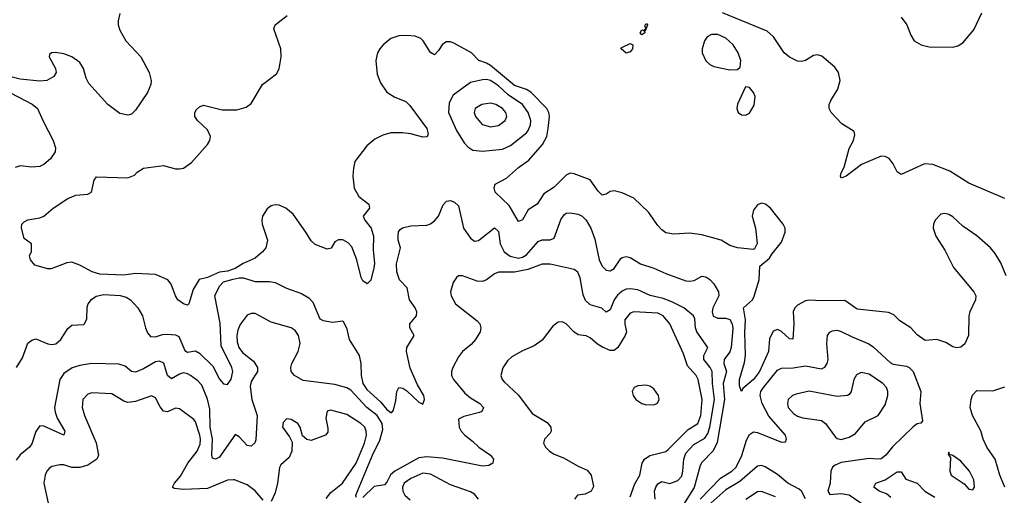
# Model space of a CAD drawing. Header units: inches. Extents: x 1603819 to 1745079, y 385938 to 533966.
# Tile 335 of 561: x 1728928 to 1733868, y 441629 to 444016. Entities that reach past the tile are written whole.
import ezdxf

# ---------------------------------------------------------------- set-up
doc = ezdxf.new("R2010")
doc.units = ezdxf.units.IN
doc.header["$MEASUREMENT"] = 0
doc.layers.add('B7424', color=7, linetype='Continuous')
doc.layers.add('B7434', color=7, linetype='Continuous')

msp = doc.modelspace()

# ---------------------------------------------------------------- linework, layer by layer
at = {"layer": 'B7424', "color": 5}
for points, elevation in [([(1729430, 444046), (1729421.7, 444010), (1729421.7, 443990), (1729430, 443962.7), (1729461, 443910), (1729536.4, 443830), (1729578.3, 443750), (1729588, 443710), (1729586, 443690), (1729570, 443650.4), (1729510, 443561), (1729490, 443541), (1729470, 443537.3), (1729430, 443544.9), (1729370, 443590.5), (1729274.7, 443694.7), (1729261.8, 443721.8), (1729247.8, 443770), (1729230, 443800.7), (1729190, 443829.3), (1729150, 443844.2), (1729108.5, 443851.5), (1729088.7, 443850), (1729078.6, 443841.4), (1729075.6, 443830), (1729107.6, 443770), (1729111.5, 443750), (1729099.3, 443730), (1729064, 443710), (1729030, 443706.7), (1728930, 443716.9), (1728830, 443741.8)], 240), ([(1728846.5, 443666.5), (1728991.3, 443591.3), (1729018, 443570), (1729045.7, 443505.7), (1729096.8, 443410), (1729107.7, 443372.3), (1729107, 443353), (1729083.3, 443316.7), (1729050, 443288.9), (1729030, 443278.9), (1728990, 443275.3), (1728930, 443281.7), (1728905.6, 443274.4)], 240), ([(1730000, 442763.7), (1729970, 442753.9), (1729930, 442749.3), (1729870, 442721.2), (1729828.4, 442711.6), (1729798.9, 442661.1), (1729777.1, 442590), (1729770, 442583.6), (1729749.6, 442590), (1729722, 442610), (1729709.8, 442630), (1729688.2, 442688.2), (1729671.3, 442710), (1729610, 442736.1), (1729510, 442742), (1729450, 442732.8), (1729330, 442737.8), (1729291.5, 442750), (1729230, 442783.4), (1729190, 442798.2), (1729165, 442795), (1729086, 442766), (1729070, 442765.1), (1729003.7, 442783.7), (1728982, 442810), (1728978, 442830), (1728987.3, 442852.7), (1728988, 442890), (1728950, 442918), (1728937.2, 442970), (1728939, 442990), (1728950, 443001), (1728970, 443010.7), (1729030, 443022), (1729048.7, 443030), (1729096, 443070), (1729170, 443118), (1729210, 443134.4), (1729270, 443140.5), (1729289, 443150), (1729301.2, 443210), (1729313.6, 443226.4), (1729470, 443222), (1729504.5, 443235.5), (1729517.2, 443250), (1729550, 443270.3), (1729650, 443283.1), (1729710, 443267.3), (1729730, 443266.8), (1729750, 443270.8), (1729790, 443299.1), (1729871.2, 443390), (1729882, 443410), (1729885.4, 443430), (1729870, 443462.4), (1729819.6, 443510), (1729807.3, 443530), (1729806.6, 443550), (1729815.1, 443564.9), (1729830, 443579.1), (1729850, 443586.4), (1729944, 443564), (1730000, 443562.8)], 220), ([(1728911.5, 442270), (1728942, 442318), (1728970, 442392.2), (1728990, 442408.2), (1729010, 442413.7), (1729070, 442389.7), (1729090, 442385.6), (1729110, 442389.8), (1729134.7, 442410), (1729170, 442466), (1729190, 442483.1), (1729250, 442486.3), (1729254, 442490), (1729264.8, 442515.2), (1729266.6, 442573.4), (1729271.8, 442590), (1729288.2, 442611.8), (1729312.2, 442627.8), (1729350, 442637.3), (1729432.1, 442632.1), (1729462.7, 442622.7), (1729485, 442610), (1729521.6, 442570), (1729545.2, 442530), (1729559.1, 442470), (1729570, 442444.2), (1729585, 442425), (1729610, 442423.4), (1729644.5, 442435.5), (1729670, 442438), (1729710, 442434.6), (1729726.5, 442426.5), (1729756, 442356), (1729770, 442347.2), (1729810, 442354), (1729830, 442342.2), (1729897.4, 442277.4), (1729930, 442212.2), (1729950, 442187.6), (1729970, 442184.5), (1729990, 442211.5), (1729996.9, 442250), (1729992.2, 442270), (1729938.3, 442378.3), (1729933.5, 442493.5), (1729907.3, 442630), (1729930, 442678.7), (1729950, 442700.4), (1730000, 442712.7)], 240), ([(1730000, 441919.2), (1729938.2, 441830), (1729930, 441820.7), (1729910, 441811), (1729895.3, 441815.3), (1729892.1, 441830), (1729896.3, 441910), (1729883.8, 441970), (1729881.4, 442061.4), (1729871, 442111), (1729842, 442182), (1729822.8, 442202.8), (1729785.5, 442230), (1729770, 442239.1), (1729750, 442243.2), (1729730, 442236.6), (1729690, 442213), (1729670, 442229.7), (1729651.4, 442291.4), (1729630, 442302.5), (1729610, 442299.3), (1729550, 442263), (1729510, 442246.6), (1729490, 442249.8), (1729456.7, 442276.7), (1729426.4, 442286.4), (1729290, 442290.6), (1729230, 442280.2), (1729192, 442268), (1729150, 442240.3), (1729130.2, 442210), (1729103.5, 442070), (1729105.9, 442045.9), (1729116.4, 442016.4), (1729154.5, 441950), (1729150.4, 441930), (1729050, 441976.4), (1729030, 441977.6), (1729010, 441949.4), (1728990, 441887.8), (1728976.9, 441870), (1728930, 441831.8), (1728910, 441804.5)], 260), ([(1730000, 441706), (1729970, 441704.7), (1729870, 441663.5), (1729750, 441658.5), (1729703.6, 441663.6), (1729695, 441670), (1729705.3, 441690), (1729735.2, 441724.8), (1729772.6, 441790), (1729818.1, 441850), (1729834.3, 441885.7), (1729836, 441910), (1729831.7, 441930), (1729810, 441996.9), (1729801.2, 442010), (1729730, 442062.6), (1729710, 442066), (1729670, 442048.2), (1729650, 442051.6), (1729632.6, 442072.6), (1729610, 442117.2), (1729590, 442127.4), (1729510, 442099.4), (1729470, 442094.9), (1729450, 442100.6), (1729390, 442138.9), (1729290, 442142.9), (1729270, 442136.5), (1729245.8, 442110), (1729241, 442070), (1729252.8, 442030), (1729311.7, 441891.7), (1729322.9, 441830), (1729315.5, 441810), (1729270, 441780.2), (1729230, 441767.8), (1729190, 441768.4), (1729150, 441781), (1729130, 441782.6), (1729090, 441773.7), (1729076.6, 441763.4), (1729064.7, 441750), (1729056, 441730), (1729050.2, 441690), (1729071.1, 441590)], 280)]:
    msp.add_lwpolyline(points, dxfattribs=dict(at, elevation=elevation))
at = {"layer": 'B7434', "color": 5}
for points, elevation in [([(1730000, 443562.8), (1730017.6, 443562.4), (1730064.2, 443575.8), (1730090, 443595.3), (1730145.7, 443690), (1730216, 443744), (1730230.4, 443769.6), (1730239.9, 443830), (1730238.2, 443870), (1730203, 443970), (1730209.5, 443990), (1730270, 444035.8)], 220), ([(1733870, 443117.6), (1733690, 443194.4), (1733595.1, 443255.1), (1733509.3, 443289.3), (1733467.9, 443292.1), (1733350, 443239.3), (1733330, 443252.2), (1733310, 443291.9), (1733290, 443318.6), (1733270, 443328.6), (1733250, 443329.9), (1733150.8, 443289.2), (1733074, 443230), (1733050, 443219.5), (1733046.8, 443230), (1733050, 443246.8), (1733064.5, 443275.5), (1733090, 443368.8), (1733111, 443410), (1733118, 443438), (1733113.8, 443453.8), (1733053.5, 443493.5), (1732999.4, 443550), (1732989, 443570), (1732989.1, 443590), (1732996.9, 443610), (1733032.6, 443667.4), (1733043.8, 443710), (1733036.6, 443750), (1733017.5, 443777.5), (1732952.1, 443832.1), (1732930, 443839.5), (1732910, 443835.1), (1732870, 443810.4), (1732850, 443805.4), (1732830, 443807.6), (1732790, 443827.3), (1732763.8, 443850), (1732709.4, 443929.4), (1732678.2, 443958.2), (1732453.7, 444050)], 180), ([(1733350, 444027.7), (1733378.7, 443990), (1733398.7, 443938.7), (1733416.3, 443910), (1733450.7, 443890), (1733490, 443879.1), (1733610, 443878.3), (1733635, 443885), (1733660.1, 443899.9), (1733714.7, 443965.3), (1733754.7, 444050)], 180), ([(1733877.8, 442730), (1733850, 442795.6), (1733822.7, 442842.7), (1733798.4, 442870), (1733730.2, 442930.2), (1733659.3, 442979.3), (1733610, 443026.6), (1733590, 443038.3), (1733570, 443042.9), (1733550, 443039.3), (1733521.6, 443010), (1733512, 442990), (1733511, 442970), (1733525, 442930), (1733570, 442858.9), (1733612.3, 442772.3), (1733714.9, 442650), (1733725.5, 442630), (1733723, 442610), (1733694.9, 442550), (1733690.4, 442530), (1733688.4, 442430), (1733670.3, 442389.7), (1733650, 442372.7), (1733630, 442369.5), (1733610, 442374.5), (1733575.2, 442395.2), (1733530, 442411.1), (1733470, 442405.1), (1733430, 442433.6), (1733398, 442470), (1733344.2, 442504.2), (1733314.3, 442534.3), (1733286.6, 442546.6), (1733130, 442562.7), (1733067.2, 442607.2), (1732950, 442604.1), (1732890, 442608.5), (1732870, 442604.5), (1732830, 442582.4), (1732816.6, 442570), (1732808.3, 442551.7), (1732812.6, 442490), (1732807.3, 442412.7), (1732790, 442414.7), (1732750.4, 442450.4), (1732730, 442460.2), (1732707.9, 442452.1), (1732690, 442414), (1732685.4, 442350), (1732639.1, 442250), (1732610.1, 442210), (1732556, 442164), (1732549, 442149), (1732538.9, 442178.9), (1732539.2, 442210), (1732564.3, 442295.7), (1732568.7, 442331.3), (1732565.8, 442445.8), (1732569.9, 442510), (1732560.2, 442570), (1732603.9, 442610), (1732612.6, 442627.4), (1732637.3, 442710), (1732641.1, 442778.9), (1732690, 442819.5), (1732700.9, 442839.1), (1732750, 442898.5), (1732767.6, 442950), (1732768, 442970), (1732758.4, 442990), (1732694, 443070), (1732670, 443089.5), (1732650, 443095.1), (1732630, 443086.6), (1732610, 443059), (1732602.6, 443030), (1732618.9, 442970), (1732627.1, 442892.9), (1732614.4, 442865.6), (1732610, 442862), (1732528.6, 442871.4), (1732490, 442883.1), (1732447, 442910), (1732350, 442936.5), (1732290, 442943.5), (1732210, 442939.8), (1732170, 442946.2), (1732150, 442960.5), (1732130, 442983.5), (1732082.5, 443050), (1732010, 443119.8), (1731950, 443147.1), (1731910, 443156.4), (1731890, 443152.6), (1731870, 443140.5), (1731850, 443135.1), (1731830, 443154.7), (1731790, 443211.2), (1731710, 443242.8), (1731690, 443244.8), (1731670, 443234.6), (1731610, 443174.7), (1731558.4, 443141.6), (1731524, 443090), (1731479.4, 443060.6), (1731450, 443011.5), (1731430, 443003), (1731383.4, 443083.4), (1731314.3, 443150), (1731308.2, 443171.8), (1731313.6, 443190), (1731370, 443220.9), (1731430, 443274.2), (1731483.2, 443310), (1731550.5, 443389.5), (1731572.8, 443430), (1731580.3, 443470), (1731585.4, 443530), (1731582.7, 443550), (1731573.6, 443570), (1731492, 443652), (1731470, 443664.6), (1731410, 443685.9), (1731290, 443786.4), (1731270, 443798.2), (1731231, 443811), (1731194.7, 443850), (1731110, 443896.5), (1731090, 443903.8), (1731070, 443904.4), (1731060.5, 443899.5), (1731047.4, 443890), (1731030, 443861.1), (1731010, 443839.7), (1730990, 443851), (1730952.8, 443910), (1730940.6, 443920.6), (1730912.2, 443932.2), (1730870, 443936.2), (1730830, 443934.4), (1730790, 443920.4), (1730751.3, 443890), (1730734.7, 443870), (1730723.7, 443850), (1730714.6, 443810), (1730722.2, 443742.2), (1730738.8, 443698.8), (1730770, 443652.6), (1730810, 443626.2), (1730865.1, 443605.1), (1730885.6, 443585.6), (1730970.1, 443470.1), (1730977.6, 443442.4), (1730971.8, 443428.2), (1730950, 443425.3), (1730890, 443443.5), (1730848.2, 443448.2), (1730790, 443447.3), (1730750, 443436.8), (1730710, 443416.1), (1730670, 443381.8), (1730610, 443304.2), (1730602.3, 443270), (1730600.1, 443230), (1730605.9, 443170), (1730630, 443129.1), (1730680.3, 443090), (1730683.7, 443070), (1730651.5, 443030), (1730659.6, 443010), (1730691.1, 442970), (1730703.9, 442930), (1730701.5, 442861.5), (1730708, 442792), (1730705.5, 442770), (1730690, 442708), (1730670.7, 442689.3), (1730650, 442705.2), (1730641.8, 442721.8), (1730619.8, 442810), (1730595, 442875), (1730576.4, 442896.4), (1730550, 442910.8), (1730528.3, 442911.7), (1730510, 442900.5), (1730491.1, 442868.9), (1730470, 442864.2), (1730410, 442886.8), (1730390, 442906.6), (1730364.2, 442950), (1730299.6, 443039.6), (1730263.7, 443070), (1730230, 443085.3), (1730210, 443087.2), (1730190, 443082.1), (1730170, 443066.7), (1730146.7, 443030), (1730142.6, 443010), (1730145.1, 442990), (1730171.6, 442910), (1730162.7, 442870), (1730147.1, 442850), (1730110, 442818.1), (1730050, 442791.4), (1730010, 442766.9), (1730000, 442763.7)], 220), ([(1730000, 442712.7), (1730030, 442720.1), (1730050, 442719.6), (1730110, 442701.6), (1730181.4, 442701.4), (1730210, 442696.4), (1730267.6, 442667.6), (1730341.5, 442641.5), (1730379.1, 442619.1), (1730398.2, 442598.2), (1730434.6, 442514.6), (1730450, 442506), (1730497.6, 442497.6), (1730550, 442503.6), (1730568.4, 442470), (1730581.5, 442410), (1730631.2, 442330), (1730639.5, 442290), (1730640.8, 442230), (1730650.4, 442190), (1730670, 442159.9), (1730737.6, 442097.6), (1730770, 442060.2), (1730790, 442043.9), (1730795.3, 442044.7), (1730804.4, 442055.6), (1730815.8, 442104.2), (1730820.2, 442150), (1730830, 442169.6), (1730850, 442166.8), (1730870, 442153.6), (1730930, 442096), (1730950, 442087), (1730958.5, 442110), (1730955.5, 442130), (1730923.5, 442183.5), (1730886.6, 442266.6), (1730869.4, 442350), (1730870.2, 442370), (1730907.2, 442430), (1730886, 442470), (1730885.5, 442490), (1730918.4, 442530), (1730921.1, 442550), (1730912.9, 442570), (1730884.4, 442610), (1730872.9, 442670), (1730834.2, 442710), (1730820.1, 442750), (1730818.3, 442790), (1730838.9, 442870), (1730827.5, 442910), (1730826.4, 442930), (1730829.3, 442950.7), (1730837.8, 442962.2), (1730849.3, 442970.7), (1730890, 442981.6), (1730970, 442985), (1730990, 442990.9), (1731010, 443006), (1731029.1, 443030), (1731052.9, 443087.1), (1731070, 443104.5), (1731090, 443107.6), (1731110, 443100.5), (1731130, 443080.7), (1731155.2, 442970), (1731190, 442919.8), (1731210, 442904.5), (1731230, 442907.6), (1731310.9, 442970.9), (1731330, 442952.3), (1731338.5, 442890), (1731358.5, 442850), (1731388.3, 442828.3), (1731430, 442819.5), (1731450, 442823.5), (1731470, 442835.9), (1731530, 442902.3), (1731550, 442911.2), (1731590, 442910.7), (1731610, 442919.7), (1731644.4, 443015.6), (1731661.4, 443038.6), (1731670, 443044.4), (1731690, 443046.2), (1731730, 443040.4), (1731750, 443029.8), (1731770, 443009.8), (1731793.9, 442970), (1731813.7, 442913.7), (1731835.8, 442810), (1731850, 442779.1), (1731870, 442758), (1731890, 442755.7), (1731910, 442766.3), (1731943.5, 442816.5), (1731950, 442823), (1731970, 442827.1), (1731990, 442821.7), (1732042.9, 442790), (1732109.2, 442769.2), (1732170, 442741.1), (1732270, 442705.8), (1732290, 442703.5), (1732312.7, 442707.3), (1732350, 442727.8), (1732370, 442724.7), (1732390, 442711.2), (1732410, 442689.7), (1732434.6, 442650), (1732436.2, 442630), (1732405.5, 442570), (1732402.2, 442550), (1732407, 442527), (1732430, 442517.6), (1732470, 442517.5), (1732490, 442510.4), (1732502.7, 442490), (1732505.3, 442465.3), (1732497.2, 442370), (1732491.3, 442348.7), (1732461.7, 442310), (1732460.8, 442290), (1732474.1, 442250), (1732457.7, 442190), (1732463.5, 442110), (1732426.6, 441893.4), (1732407.4, 441852.6), (1732350, 441793.7), (1732341.2, 441778.8), (1732312.1, 441667.9), (1732249.5, 441570)], 240), ([(1732115.8, 441610), (1732113.6, 441650), (1732118.8, 441670), (1732130, 441686.3), (1732150, 441698.4), (1732190, 441688.5), (1732230, 441703.7), (1732250, 441724.2), (1732255.8, 441750), (1732259.4, 441810), (1732270, 441839.8), (1732310, 441883.8), (1732364.7, 441915.3), (1732380.3, 441939.7), (1732390, 441970), (1732414.4, 442110), (1732404.3, 442190), (1732402.4, 442250), (1732392.4, 442270), (1732360.2, 442310), (1732360.8, 442330), (1732379.8, 442370), (1732324.6, 442450), (1732318.2, 442470), (1732314.7, 442514.7), (1732308.8, 442528.8), (1732260.3, 442570), (1732200.2, 442600.2), (1732155.9, 442615.9), (1732090.7, 442630.7), (1732030, 442659.3), (1731990, 442665.2), (1731970, 442662.6), (1731950, 442653.6), (1731926.6, 442633.4), (1731910.1, 442610), (1731890, 442559.7), (1731870, 442548.3), (1731848.3, 442568.3), (1731790, 442585), (1731766.4, 442606.4), (1731754.9, 442634.9), (1731739.7, 442719.7), (1731728.5, 442748.5), (1731710, 442762), (1731588.9, 442788.9), (1731550, 442789), (1731477.6, 442762.4), (1731410, 442748.9), (1731330, 442748.5), (1731310, 442740.7), (1731270, 442710.7), (1731250, 442702.3), (1731223.4, 442703.4), (1731150, 442729.7), (1731130, 442729.6), (1731118.9, 442721.1), (1731103.6, 442696.4), (1731090.2, 442650), (1731092.3, 442630), (1731115.3, 442590), (1731223.8, 442503.8), (1731236.5, 442490), (1731242.3, 442470), (1731238.5, 442450), (1731214.7, 442410), (1731193.7, 442386.3), (1731150.3, 442350), (1731130, 442324.5), (1731101.3, 442270), (1731094, 442250), (1731095.3, 442230), (1731104.2, 442210), (1731161.5, 442141.5), (1731190, 442118.1), (1731236.9, 442090), (1731255.3, 442070), (1731246.4, 442050), (1731235.3, 442044.7), (1731156.5, 442023.5), (1731129.3, 442010.7), (1731133.8, 441970), (1731142.2, 441950), (1731161.2, 441930), (1731200.4, 441900.4), (1731231.4, 441870), (1731290.2, 441830), (1731304.7, 441810), (1731302.6, 441790), (1731281.1, 441778.9), (1731250, 441775.6), (1731050, 441815.5), (1730970, 441821.9), (1730930, 441816.2), (1730809.7, 441750.3), (1730788, 441732), (1730770, 441694.3), (1730758.1, 441681.9), (1730707, 441673), (1730650, 441618.3)], 260), ([(1730618.4, 441618.4), (1730615.1, 441630), (1730698.6, 441830), (1730735.2, 441904.8), (1730750, 441959.3), (1730747.4, 441990), (1730722.4, 442030), (1730670, 442070), (1730590, 442157), (1730570, 442168.4), (1730510, 442184.2), (1730350, 442205), (1730306.9, 442230), (1730290.9, 442250), (1730287.8, 442270), (1730293.3, 442290), (1730325.9, 442350), (1730334.6, 442390), (1730326.6, 442430), (1730310, 442456.4), (1730290, 442469.8), (1730190, 442498.3), (1730110, 442541.2), (1730090, 442541.8), (1730070, 442532.1), (1730034.4, 442485.6), (1730022.4, 442457.6), (1730017.7, 442430), (1730019.8, 442399.8), (1730028.2, 442370), (1730045.5, 442345.5), (1730101.8, 442301.8), (1730121.9, 442270), (1730122, 442250), (1730090, 442199.7), (1730085.2, 442174.8), (1730092.3, 442110), (1730119.9, 442030), (1730112.7, 441907.3), (1730107.2, 441892.8), (1730090, 441875.1), (1730070, 441878.9), (1730030, 441922), (1730010, 441933.6), (1730000, 441919.2)], 260), ([(1731990, 441620.5), (1732013.7, 441686.3), (1732039.2, 441730), (1732051.3, 441790), (1732062.2, 441810), (1732090, 441828.1), (1732170, 441849.4), (1732181.7, 441858.3), (1732281.7, 441958.3), (1732330, 441988.5), (1732345.6, 442030), (1732351.8, 442110), (1732332.2, 442210), (1732321.3, 442230), (1732278.6, 442278.6), (1732259.2, 442339.2), (1732189.3, 442490), (1732155.8, 442530), (1732130, 442543.6), (1732010, 442549.1), (1731990, 442542.9), (1731964.1, 442510), (1731963.5, 442490), (1731971.9, 442450), (1731965, 442430), (1731929.6, 442370.4), (1731910, 442355.8), (1731890, 442356.1), (1731852.6, 442372.6), (1731827.3, 442387.3), (1731790, 442419.8), (1731770, 442428.7), (1731730, 442434), (1731708.5, 442448.5), (1731670, 442489.7), (1731650, 442498.7), (1731630, 442498), (1731602.8, 442477.2), (1731550, 442407.6), (1731510, 442378.7), (1731450, 442354.5), (1731397, 442323), (1731375.8, 442304.2), (1731352.2, 442267.8), (1731342.6, 442230), (1731349.2, 442210), (1731358.4, 442198.4), (1731430, 442131.1), (1731499.7, 442039.7), (1731574.6, 441994.6), (1731592.9, 441970), (1731594.3, 441950), (1731590, 441940.9), (1731560.7, 441910), (1731556.3, 441890), (1731565.5, 441870), (1731585.5, 441850), (1731610, 441834.9), (1731656.3, 441816.3), (1731730, 441774.3), (1731774.5, 441754.5), (1731794.9, 441730), (1731807.3, 441672.7), (1731796, 441650), (1731765.5, 441634.5), (1731726, 441630), (1731710.8, 441610)], 280), ([(1732341.5, 441610), (1732444.4, 441715.6), (1732500.8, 441750), (1732523, 441770), (1732551.1, 441828.9), (1732574.5, 441905.5), (1732590, 441933.6), (1732610, 441947), (1732630, 441943.2), (1732750, 441895.1), (1732770, 441898), (1732774.9, 441910), (1732770.2, 441930), (1732686.4, 442026.4), (1732653.1, 442090), (1732642.8, 442130), (1732646.8, 442150), (1732659.3, 442170), (1732730, 442256.1), (1732750, 442267), (1732809, 442269), (1732870, 442277.9), (1732950, 442264.1), (1732967.9, 442272.1), (1732979.2, 442290), (1732983.9, 442310), (1732976.9, 442390), (1732981.3, 442430), (1732991.9, 442448.1), (1733005.4, 442454.6), (1733030, 442456.8), (1733050, 442451.6), (1733103.8, 442423.8), (1733188.7, 442388.7), (1733210, 442374.2), (1733295.4, 442295.4), (1733310, 442287), (1733376.7, 442276.7), (1733390.4, 442270.4), (1733410.6, 442250), (1733448.6, 442150), (1733443.8, 442090), (1733457.5, 442002.5), (1733449.3, 441990.7), (1733430, 441987.7), (1733410, 441972.7), (1733307.5, 441872.5), (1733274.2, 441830), (1733250, 441811.8), (1733230, 441809.4), (1733190, 441813.9), (1733050, 441793.9), (1733019.3, 441780.7), (1733006.3, 441770), (1732997.6, 441750), (1732994.2, 441690), (1732982.7, 441650), (1732992.1, 441632.1), (1733050, 441638.1), (1733090, 441631.1), (1733170, 441575.8)], 240), ([(1733870.4, 441670), (1733845.4, 441730), (1733821.4, 441810), (1733780.3, 441870), (1733761.5, 441910), (1733750, 441952.3), (1733708.2, 442030), (1733696.3, 442070), (1733700.7, 442110), (1733708, 442132), (1733730, 442154.4), (1733810, 442153.4), (1733870, 442174)], 220), ([(1730466.6, 441613.4), (1730490, 441642.3), (1730547.6, 441690), (1730616.7, 441790), (1730657.8, 441890), (1730667.7, 441930), (1730666.7, 441950), (1730659.1, 441970), (1730638.9, 441990), (1730570, 442033.6), (1730490, 442055.6), (1730470, 442051.5), (1730464.5, 442015.5), (1730474.9, 441965.1), (1730474.4, 441945.6), (1730463, 441930), (1730390, 441903.5), (1730368.3, 441908.3), (1730346.6, 441926.6), (1730335.8, 441970), (1730322.9, 441990), (1730290, 442009.6), (1730266.6, 442013.4), (1730250, 441994), (1730246.4, 441970), (1730282.6, 441922.6), (1730295.4, 441895.4), (1730293.4, 441850), (1730280.6, 441819.4), (1730238, 441782), (1730231.9, 441768.1), (1730222.4, 441690), (1730210, 441640.5), (1730190, 441598.2)], 280), ([(1731230, 441609.8), (1731210, 441634.8), (1731190, 441646.3), (1731090, 441681.3), (1730990, 441735.1), (1730950, 441739.5), (1730890, 441714), (1730857.8, 441690), (1730847.9, 441670), (1730849.7, 441650), (1730860.1, 441630), (1730886.9, 441606.9)], 280), ([(1732870.8, 441610.8), (1732849.5, 441649.5), (1732839.2, 441659.2), (1732782.2, 441690), (1732730, 441733.4), (1732668.7, 441771.3), (1732650, 441778.8), (1732630, 441775.3), (1732541.6, 441698.4), (1732470, 441656.4), (1732350.1, 441550)], 260), ([(1733298.2, 441618.2), (1733276.8, 441636.8), (1733239.6, 441650), (1733212.8, 441670), (1733222.9, 441690), (1733270, 441706.7), (1733330, 441746), (1733350, 441746), (1733374.3, 441710), (1733430, 441690.2), (1733468.7, 441650), (1733518.8, 441618.8)], 220), ([(1730150, 441603.9), (1730110, 441650.8), (1730070, 441681), (1730006.3, 441706.3), (1730000, 441706)], 280), ([(1732720.5, 441620.5), (1732650, 441647.8), (1732630, 441646.6), (1732571.4, 441608.6)], 280)]:
    msp.add_lwpolyline(points, dxfattribs=dict(at, elevation=elevation))
for points, elevation in [([(1732050, 443939), (1732041.2, 443950), (1732050, 443964.7), (1732058, 443962), (1732068.7, 443971.3), (1732065.2, 443985.2), (1732070, 443994.8), (1732074.8, 443994.8), (1732078, 443990), (1732070, 443966), (1732062, 443958), (1732064.7, 443950)], 180), ([(1732398.7, 443941.3), (1732377.8, 443930), (1732363.1, 443910), (1732351.6, 443870), (1732352.6, 443850), (1732370, 443808.5), (1732390, 443790.8), (1732410, 443780.8), (1732490, 443764.7), (1732530, 443765.3), (1732542.8, 443777.2), (1732546.3, 443810), (1732532.3, 443850), (1732506.9, 443890), (1732470, 443922.9), (1732430, 443940.9)], 220), ([(1731970, 443847.8), (1731945.6, 443870), (1731946.2, 443873.8), (1731990, 443895.3), (1732004, 443890), (1732002.6, 443870), (1731997.6, 443862.4), (1731990, 443853.6)], 180), ([(1731270, 443715.2), (1731250, 443713.7), (1731190, 443701), (1731103.3, 443636.7), (1731082, 443598), (1731080.3, 443550), (1731120.2, 443460.2), (1731157.4, 443397.4), (1731176.8, 443376.8), (1731201.4, 443361.4), (1731250, 443355), (1731350, 443366.6), (1731390, 443384), (1731470, 443448.1), (1731479.7, 443460.3), (1731491.6, 443488.4), (1731491.9, 443510), (1731478.5, 443550), (1731450, 443590.4), (1731378.4, 443638.4), (1731330, 443684), (1731290, 443710.4)], 240), ([(1732570, 443679), (1732530, 443592.3), (1732525.5, 443570), (1732532.4, 443550), (1732550, 443537.4), (1732570, 443536.9), (1732590, 443546), (1732613.7, 443586.3), (1732618.5, 443630), (1732610, 443649.4), (1732590, 443675.1)], 220), ([(1731290, 443596.1), (1731246.4, 443590), (1731213.6, 443570), (1731208.3, 443550), (1731215.4, 443530), (1731249.1, 443489.1), (1731290, 443477.3), (1731330, 443485.3), (1731364.1, 443510), (1731371.3, 443530), (1731366.6, 443550), (1731350, 443570.5), (1731316.9, 443590)], 260), ([(1733150, 442245), (1733126.5, 442233.5), (1733113.5, 442210), (1733100.3, 442150), (1733090, 442135.1), (1733080.7, 442130), (1733030, 442124.2), (1732889.2, 442150.8), (1732822.9, 442137.1), (1732806, 442130), (1732784.1, 442110), (1732780.2, 442090), (1732784.2, 442070), (1732810, 442040.2), (1732830, 442026.7), (1732856.9, 442016.9), (1732950, 442003.8), (1732971.3, 441990), (1733020.9, 441920.9), (1733030, 441913.8), (1733050, 441909.3), (1733090, 441919.8), (1733121.6, 441938.4), (1733170, 441997.8), (1733234.7, 442030), (1733270, 442082.4), (1733283.2, 442130), (1733283.2, 442150), (1733276.2, 442170), (1733258.2, 442190), (1733190, 442236.7)], 260), ([(1732070, 442182.3), (1732030, 442178.4), (1732010.8, 442169.2), (1732001.5, 442150), (1732005.2, 442130), (1732019.7, 442110), (1732050, 442090.1), (1732065.3, 442085.3), (1732110, 442082.9), (1732128.4, 442091.6), (1732136.5, 442110), (1732132.5, 442130), (1732110, 442163.7), (1732090, 442177.1)], 320), ([(1733590, 441846), (1733586, 441834), (1733598, 441818), (1733594.9, 441750), (1733600.8, 441730), (1733665.8, 441685.8), (1733690, 441659.3), (1733710, 441656.3), (1733717.4, 441670), (1733714.3, 441705.7), (1733692.3, 441750), (1733650, 441799.7), (1733610, 441829), (1733593.2, 441833.2)], 240)]:
    msp.add_lwpolyline(points, close=True, dxfattribs=dict(at, elevation=elevation))

doc.saveas('drawing.dxf')
